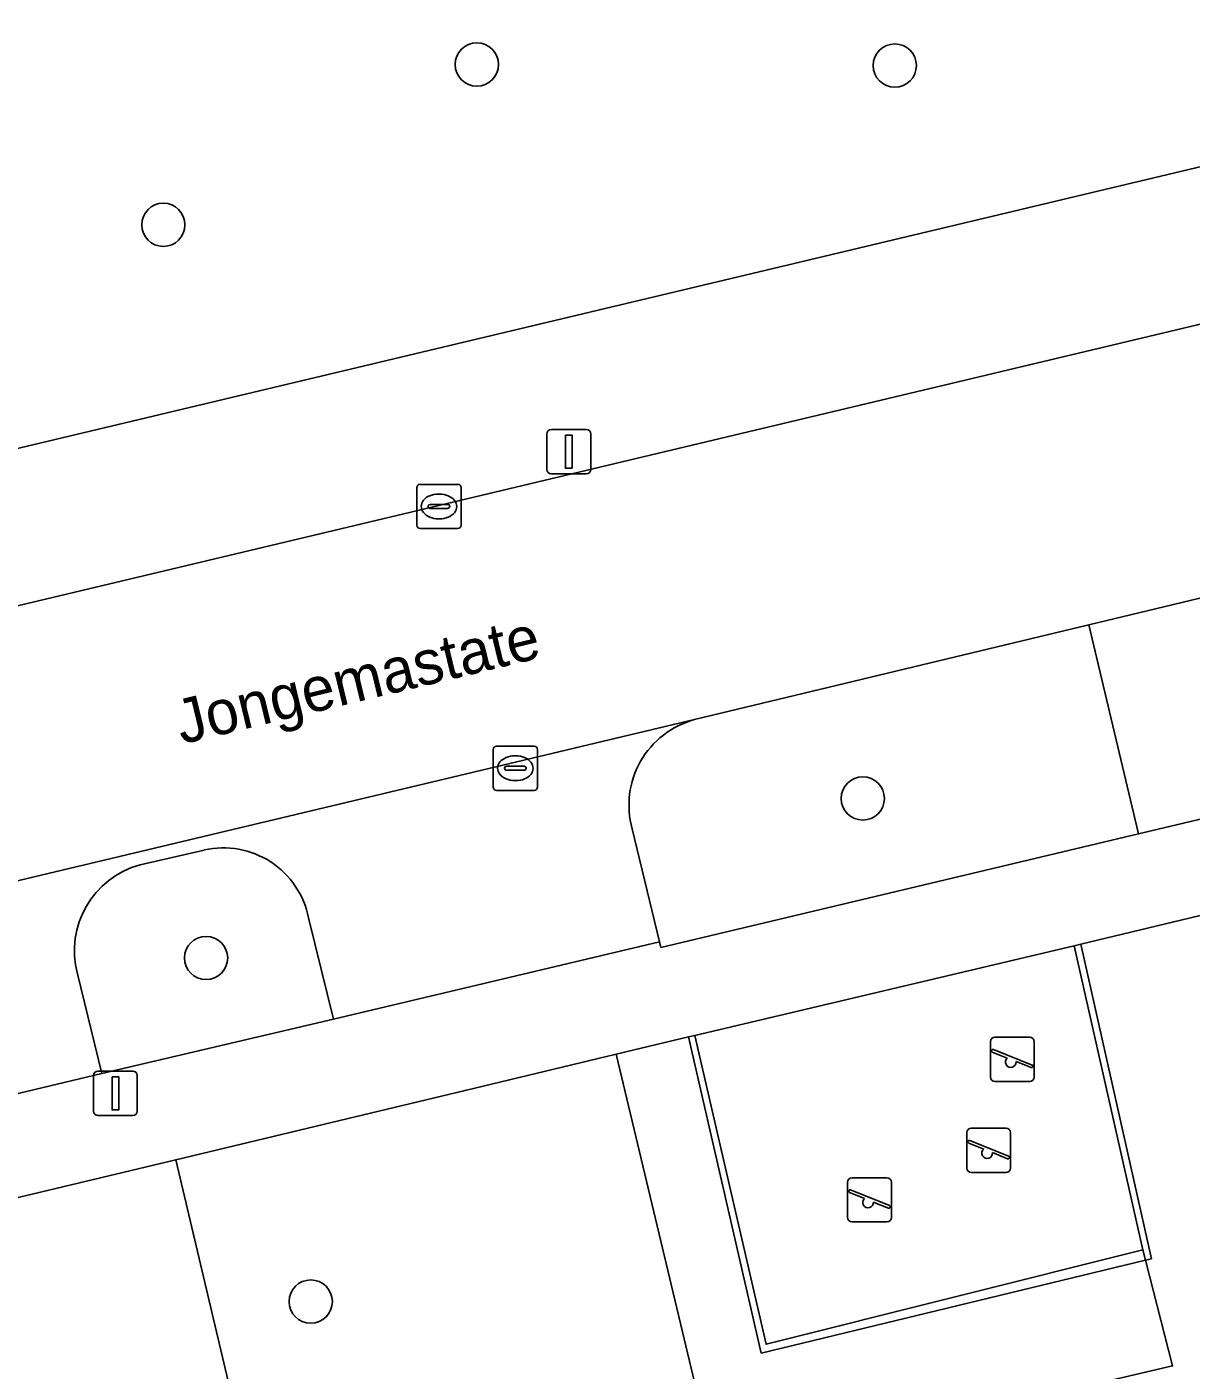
# Model space of a CAD drawing. Extents: x 158031 to 159244, y 380104 to 381214.
# Drawn here: x 158748.37 to 158774.69, y 380457.48 to 380487.85 of the extents above; entities that cross this region are included whole.
import ezdxf

# ---------------------------------------------------------------- set-up
doc = ezdxf.new("R2010")
doc.units = 0
for name, color, linetype in [('IMGEO_Boom', 7, 'Continuous'), ('IMGEO_Erf', 7, 'Continuous'), ('IMGEO_Groenvoorziening', 7, 'Continuous'), ('IMGEO_Hek', 7, 'Continuous'), ('IMGEO_Kolk', 7, 'Continuous'), ('IMGEO_Lichtmast', 7, 'Continuous'), ('IMGEO_Openbare_ruimte_label', 7, 'Continuous'), ('IMGEO_Parkeervlak_open', 7, 'Continuous'), ('IMGEO_Rijbaan_lokaal_open', 7, 'Continuous'), ('IMGEO_Speelvoorziening', 7, 'Continuous'), ('IMGEO_Terreindeel_zand', 7, 'Continuous'), ('IMGEO_Voetpad_open', 7, 'Continuous')]:
    doc.layers.add(name, color=color, linetype=linetype)

msp = doc.modelspace()

# ---------------------------------------------------------------- linework, layer by layer
at = {"layer": 'IMGEO_Boom'}
for centre in [(158758.541, 380486.997), (158767.988, 380486.973), (158751.455, 380483.373), (158767.265, 380470.403), (158752.42, 380466.797), (158754.786, 380459.028)]:
    msp.add_circle(centre, 0.489, dxfattribs=at)
at = {"layer": 'IMGEO_Erf'}
for points in [[(158687.12, 380522.794), (158694.084, 380510.227), (158715.443, 380471.877), (158715.947, 380471.48), (158716.515, 380471.2), (158717.127, 380471.069), (158717.742, 380471.085), (158720.337, 380471.694), (158782.764, 380486.561), (158785.696, 380487.259), (158808.37, 380492.659), (158807.26, 380497.625), (158810.636, 380498.449), (158798.354, 380549.665), (158769.363, 380542.776), (158763.454, 380567.201), (158762.255, 380572.153), (158758.825, 380571.331), (158720.725, 380562.244), (158720.572, 380562.21), (158723.546, 380555.188)], [(158741.196, 380424.551), (158759.516, 380429.33), (158758.315, 380434.41), (158751.736, 380462.236), (158746.999, 380461.102)]]:
    msp.add_lwpolyline(points, dxfattribs=at)
at = {"layer": 'IMGEO_Groenvoorziening'}
for points in [[(158785.971, 380476.989), (158784.795, 380476.703), (158778.042, 380475.087), (158777.928, 380475.662), (158772.376, 380474.328), (158773.5, 380469.6), (158787.413, 380472.903)], [(158762.053, 380469.717), (158762.671, 380467.165), (158762.702, 380467.037), (158773.5, 380469.6), (158772.376, 380474.328)], [(158772.376, 380474.328), (158763.459, 380472.186)], [(158794.337, 380462.308), (158789.058, 380460.522), (158787.7, 380460.269), (158786.418, 380460.385), (158785.288, 380460.818), (158784.413, 380461.543), (158783.717, 380463.321), (158782.3, 380469.539), (158772.195, 380467.109), (158772.046, 380467.073), (158773.593, 380460.202), (158773.655, 380459.962), (158774.268, 380457.575), (158763.95, 380455.159), (158761.689, 380464.62), (158758.277, 380463.803), (158755.259, 380463.08), (158751.736, 380462.236), (158758.315, 380434.41), (158759.516, 380429.33), (158741.196, 380424.551)], [(158752.38, 380469.238), (158750.933, 380468.905)], [(158749.512, 380466.439), (158750.063, 380464.186), (158755.302, 380465.417), (158754.736, 380467.703)]]:
    msp.add_lwpolyline(points, dxfattribs=at)
for centre, radius, start, end in [((158763.984, 380470.252), 2.004, 105.1968, 195.4836), ((158752.81, 380467.322), 1.964, 11.1865, 102.6428), ((158751.466, 380466.956), 2.021, 105.2847, 194.811)]:
    msp.add_arc(centre, radius, start, end, dxfattribs=at)
at = {"layer": 'IMGEO_Hek'}
for points in [[(158763.465, 380465.045), (158772.046, 380467.073)], [(158772.046, 380467.073), (158772.195, 380467.109)], [(158772.195, 380467.109), (158773.788, 380459.994)], [(158763.327, 380465.012), (158763.465, 380465.045)], [(158763.327, 380465.012), (158764.965, 380457.863)], [(158773.655, 380459.962), (158764.965, 380457.863)], [(158773.788, 380459.994), (158773.655, 380459.962)]]:
    msp.add_lwpolyline(points, dxfattribs=at)
at = {"layer": 'IMGEO_Kolk'}
for p, q in [((158757.184, 380476.579), (158757.184, 380477.431)), ((158757.259, 380477.505), (158758.111, 380477.505)), ((158758.185, 380477.431), (158758.185, 380476.579)), ((158757.486, 380477.048), (158757.884, 380477.048)), ((158757.672, 380477.285), (158757.697, 380477.285)), ((158757.443, 380476.999), (158757.443, 380477.011)), ((158757.881, 380476.962), (158757.483, 380476.962)), ((158757.927, 380477.011), (158757.927, 380476.999)), ((158758.111, 380476.505), (158757.259, 380476.505)), ((158757.695, 380476.725), (158757.67, 380476.725)), ((158758.986, 380471.587), (158759.838, 380471.587)), ((158758.911, 380470.661), (158758.911, 380471.513)), ((158759.399, 380471.367), (158759.424, 380471.367)), ((158759.912, 380471.513), (158759.912, 380470.661)), ((158759.17, 380471.081), (158759.17, 380471.093)), ((158759.608, 380471.044), (158759.21, 380471.044)), ((158759.213, 380471.13), (158759.611, 380471.13)), ((158759.654, 380471.093), (158759.654, 380471.081)), ((158759.422, 380470.807), (158759.397, 380470.807)), ((158759.838, 380470.587), (158758.986, 380470.587))]:
    msp.add_line(p, q, dxfattribs=at)
for points in [[(158757.184, 380476.579), (158757.184, 380477.431)], [(158757.259, 380477.505), (158758.111, 380477.505)], [(158758.185, 380477.431), (158758.185, 380476.579)], [(158758.111, 380476.505), (158757.259, 380476.505)], [(158758.986, 380471.587), (158759.838, 380471.587)], [(158758.911, 380470.661), (158758.911, 380471.513)], [(158759.912, 380471.513), (158759.912, 380470.661)], [(158759.838, 380470.587), (158758.986, 380470.587)]]:
    msp.add_lwpolyline(points, dxfattribs=at)
for centre, radius, start, end in [((158757.261, 380477.429), 0.0765, 91.552, 178.448), ((158757.261, 380477.429), 0.0765, 91.552, 178.448), ((158758.109, 380477.429), 0.0765, 1.552, 88.448), ((158758.109, 380477.429), 0.0765, 1.552, 88.448), ((158757.483, 380477.008), 0.0403, 85.8775, 175.7526), ((158757.888, 380477.01), 0.0386, 1.7309, 96.639), ((158757.48, 380476.998), 0.0366, 178.938, 274.7102), ((158757.884, 380477.005), 0.043, 264.8664, 352.4533), ((158757.261, 380476.581), 0.0765, 181.552, 268.448), ((158757.261, 380476.581), 0.0765, 181.552, 268.448), ((158758.109, 380476.581), 0.0765, 271.552, 358.448), ((158758.109, 380476.581), 0.0765, 271.552, 358.448), ((158758.988, 380471.511), 0.0765, 91.552, 178.448), ((158758.988, 380471.511), 0.0765, 91.552, 178.448), ((158759.836, 380471.511), 0.0765, 1.552, 88.448), ((158759.836, 380471.511), 0.0765, 1.552, 88.448), ((158759.21, 380471.09), 0.0403, 85.8775, 175.7526), ((158759.207, 380471.08), 0.0366, 178.938, 274.7102), ((158759.611, 380471.087), 0.043, 264.8664, 352.4533), ((158759.615, 380471.092), 0.0386, 1.7309, 96.639), ((158758.988, 380470.663), 0.0765, 181.552, 268.448), ((158758.988, 380470.663), 0.0765, 181.552, 268.448), ((158759.836, 380470.663), 0.0765, 271.552, 358.448), ((158759.836, 380470.663), 0.0765, 271.552, 358.448)]:
    msp.add_arc(centre, radius, start, end, dxfattribs=at)
for centre, major_axis, ratio, start_param, end_param in [((158757.671, 380477.005), (-0.387, 0.002), 0.722429, 4.712389, 7.853982), ((158757.696, 380477.005), (-0.39, 0.002), 0.717154, 1.570796, 4.712389), ((158759.398, 380471.087), (-0.387, 0.002), 0.722429, 4.712389, 7.853982), ((158759.423, 380471.087), (-0.39, 0.002), 0.717154, 1.570796, 4.712389)]:
    msp.add_ellipse(centre, major_axis=major_axis, ratio=ratio, start_param=start_param, end_param=end_param, dxfattribs=at)
at = {"layer": 'IMGEO_Lichtmast'}
for p, q in [((158760.125, 380477.843), (158760.125, 380478.643)), ((158760.125, 380478.643), (158760.125, 380477.843)), ((158760.225, 380478.743), (158761.015, 380478.743)), ((158761.015, 380478.743), (158760.225, 380478.743)), ((158761.115, 380478.643), (158761.115, 380477.843)), ((158761.115, 380477.843), (158761.115, 380478.643)), ((158761.015, 380477.743), (158760.225, 380477.743)), ((158760.225, 380477.743), (158761.015, 380477.743)), ((158749.876, 380463.337), (158749.876, 380464.137)), ((158749.876, 380464.137), (158749.876, 380463.337)), ((158749.976, 380464.237), (158750.766, 380464.237)), ((158750.766, 380464.237), (158749.976, 380464.237)), ((158750.866, 380464.137), (158750.866, 380463.337)), ((158750.866, 380463.337), (158750.866, 380464.137)), ((158750.766, 380463.237), (158749.976, 380463.237)), ((158749.976, 380463.237), (158750.766, 380463.237))]:
    msp.add_line(p, q, dxfattribs=at)
for points in [[(158760.545, 380478.618), (158760.695, 380478.618), (158760.695, 380477.868), (158760.545, 380477.868), (158760.545, 380478.618)], [(158750.296, 380464.112), (158750.446, 380464.112), (158750.446, 380463.362), (158750.296, 380463.362), (158750.296, 380464.112)]]:
    msp.add_lwpolyline(points, dxfattribs=at)
for centre, start, end in [((158760.225, 380478.643), 90, 180), ((158760.225, 380478.643), 90, 180), ((158761.015, 380478.643), 0, 90), ((158761.015, 380478.643), 360, 90), ((158760.225, 380477.843), 180, 270), ((158760.225, 380477.843), 180, 270), ((158761.015, 380477.843), 270, 0), ((158761.015, 380477.843), 270, 0), ((158749.976, 380464.137), 90, 180), ((158749.976, 380464.137), 90, 180), ((158750.766, 380464.137), 0, 90), ((158750.766, 380464.137), 360, 90), ((158749.976, 380463.337), 180, 270), ((158749.976, 380463.337), 180, 270), ((158750.766, 380463.337), 270, 0), ((158750.766, 380463.337), 270, 0)]:
    msp.add_arc(centre, 0.1, start, end, dxfattribs=at)
at = {"layer": 'IMGEO_Parkeervlak_open'}
for points in [[(158763.459, 380472.186), (158723.45, 380462.655)], [(158754.736, 380467.703), (158755.302, 380465.417), (158762.671, 380467.165), (158762.053, 380469.717)], [(158750.933, 380468.905), (158752.38, 380469.238)], [(158744.59, 380465.27), (158745.135, 380463.007), (158750.063, 380464.186), (158749.512, 380466.439)]]:
    msp.add_lwpolyline(points, dxfattribs=at)
for centre, radius, start, end in [((158763.984, 380470.252), 2.004, 105.1968, 195.4836), ((158752.81, 380467.322), 1.964, 11.1865, 102.6428), ((158751.466, 380466.956), 2.021, 105.2847, 194.811)]:
    msp.add_arc(centre, radius, start, end, dxfattribs=at)
at = {"layer": 'IMGEO_Rijbaan_lokaal_open'}
for points in [[(158772.376, 380474.328), (158777.928, 380475.662), (158784.95, 380477.349), (158783.564, 380483.19), (158721.16, 380468.328)], [(158723.45, 380462.655), (158763.459, 380472.186), (158772.376, 380474.328)]]:
    msp.add_lwpolyline(points, dxfattribs=at)
at = {"layer": 'IMGEO_Speelvoorziening'}
for p, q in [((158770.149, 380464.105), (158770.149, 380464.905)), ((158770.149, 380464.905), (158770.149, 380464.105)), ((158770.249, 380465.005), (158771.039, 380465.005)), ((158771.039, 380465.005), (158770.249, 380465.005)), ((158771.139, 380464.905), (158771.139, 380464.105)), ((158771.139, 380464.105), (158771.139, 380464.905)), ((158770.532, 380464.533), (158770.193, 380464.67)), ((158770.218, 380464.73), (158771.094, 380464.377)), ((158771.07, 380464.317), (158770.73, 380464.454)), ((158771.039, 380464.005), (158770.249, 380464.005)), ((158770.249, 380464.005), (158771.039, 380464.005)), ((158769.615, 380462.047), (158769.615, 380462.847)), ((158769.615, 380462.847), (158769.615, 380462.047)), ((158769.715, 380462.947), (158770.505, 380462.947)), ((158770.505, 380462.947), (158769.715, 380462.947)), ((158770.605, 380462.847), (158770.605, 380462.047)), ((158770.605, 380462.047), (158770.605, 380462.847)), ((158769.998, 380462.475), (158769.659, 380462.612)), ((158769.684, 380462.672), (158770.56, 380462.319)), ((158770.536, 380462.259), (158770.196, 380462.396)), ((158770.505, 380461.947), (158769.715, 380461.947)), ((158769.715, 380461.947), (158770.505, 380461.947)), ((158766.922, 380460.929), (158766.922, 380461.729)), ((158766.922, 380461.729), (158766.922, 380460.929)), ((158766.991, 380461.554), (158767.867, 380461.201)), ((158767.022, 380461.829), (158767.812, 380461.829)), ((158767.812, 380461.829), (158767.022, 380461.829)), ((158767.912, 380461.729), (158767.912, 380460.929)), ((158767.912, 380460.929), (158767.912, 380461.729)), ((158767.305, 380461.357), (158766.966, 380461.494)), ((158767.843, 380461.141), (158767.503, 380461.278)), ((158767.812, 380460.829), (158767.022, 380460.829)), ((158767.022, 380460.829), (158767.812, 380460.829))]:
    msp.add_line(p, q, dxfattribs=at)
for centre, radius, start, end in [((158770.249, 380464.905), 0.1, 90, 180), ((158770.249, 380464.905), 0.1, 90, 180), ((158771.039, 380464.905), 0.1, 0, 90), ((158771.039, 380464.905), 0.1, 360, 90), ((158770.206, 380464.7), 0.0327, 68.078, 248.078), ((158770.611, 380464.443), 0.12, 130.9928, 5.1632), ((158771.082, 380464.347), 0.0327, 248.078, 68.078), ((158770.249, 380464.105), 0.1, 180, 270), ((158770.249, 380464.105), 0.1, 180, 270), ((158771.039, 380464.105), 0.1, 270, 0), ((158771.039, 380464.105), 0.1, 270, 0), ((158769.715, 380462.847), 0.1, 90, 180), ((158769.715, 380462.847), 0.1, 90, 180), ((158770.505, 380462.847), 0.1, 0, 90), ((158770.505, 380462.847), 0.1, 360, 90), ((158769.672, 380462.642), 0.0327, 68.078, 248.078), ((158770.077, 380462.385), 0.12, 130.9928, 5.1632), ((158770.548, 380462.289), 0.0327, 248.078, 68.078), ((158769.715, 380462.047), 0.1, 180, 270), ((158769.715, 380462.047), 0.1, 180, 270), ((158770.505, 380462.047), 0.1, 270, 0), ((158770.505, 380462.047), 0.1, 270, 0), ((158767.022, 380461.729), 0.1, 90, 180), ((158767.022, 380461.729), 0.1, 90, 180), ((158766.979, 380461.524), 0.0327, 68.078, 248.078), ((158767.812, 380461.729), 0.1, 0, 90), ((158767.812, 380461.729), 0.1, 360, 90), ((158767.384, 380461.267), 0.12, 130.9928, 5.1632), ((158767.855, 380461.171), 0.0327, 248.078, 68.078), ((158767.022, 380460.929), 0.1, 180, 270), ((158767.022, 380460.929), 0.1, 180, 270), ((158767.812, 380460.929), 0.1, 270, 0), ((158767.812, 380460.929), 0.1, 270, 0)]:
    msp.add_arc(centre, radius, start, end, dxfattribs=at)
at = {"layer": 'IMGEO_Terreindeel_zand'}
msp.add_lwpolyline([(158763.465, 380465.045), (158765.081, 380458.064), (158773.593, 380460.202), (158772.046, 380467.073)], close=True, dxfattribs=at)
at = {"layer": 'IMGEO_Voetpad_open'}
for points in [[(158783.564, 380483.19), (158782.764, 380486.561), (158720.337, 380471.694), (158717.742, 380471.085), (158713.39, 380470.267)], [(158721.16, 380468.328), (158783.564, 380483.19)], [(158746.999, 380461.102), (158751.736, 380462.236), (158755.259, 380463.08), (158758.277, 380463.803), (158761.689, 380464.62), (158763.327, 380465.012), (158763.465, 380465.045), (158772.046, 380467.073), (158772.195, 380467.109), (158782.3, 380469.539), (158787.928, 380470.892), (158787.413, 380472.903), (158773.5, 380469.6), (158762.702, 380467.037), (158762.671, 380467.165), (158755.302, 380465.417), (158750.063, 380464.186), (158745.135, 380463.007)]]:
    msp.add_lwpolyline(points, dxfattribs=at)
msp.add_lwpolyline([(158773.655, 380459.962), (158773.593, 380460.202), (158765.081, 380458.064), (158763.465, 380465.045), (158763.327, 380465.012), (158761.689, 380464.62), (158763.95, 380455.159), (158774.268, 380457.575)], close=True, dxfattribs=at)

# ---------------------------------------------------------------- texts
at = {"layer": 'IMGEO_Openbare_ruimte_label'}
msp.add_text('Jongemastate', height=1, rotation=13.5916, dxfattribs=at).set_placement((158751.873, 380471.625))

doc.saveas('drawing.dxf')
